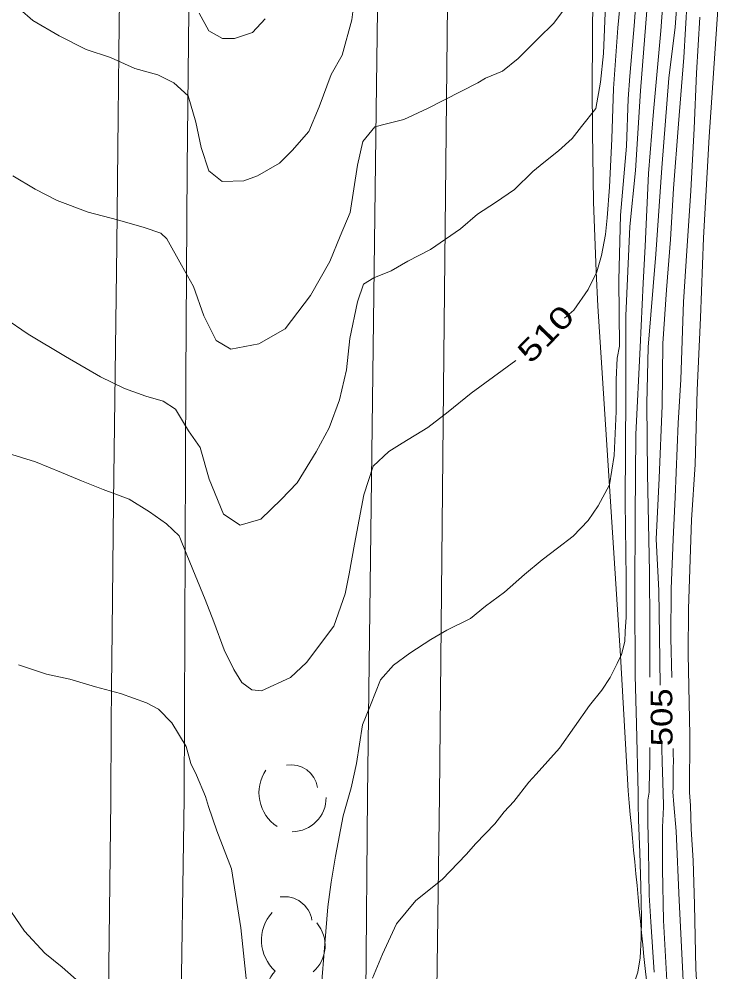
# Model space of a CAD drawing. Extents: x 2361284 to 2366480, y 6976556 to 6985346.
# Drawn here: x 2364429.9 to 2364585, y 6977465.9 to 6977677.6 of the extents above; entities that cross this region are included whole.
import ezdxf
from ezdxf.enums import TextEntityAlignment as Align

# ---------------------------------------------------------------- set-up
doc = ezdxf.new("R2010")
doc.units = 0
doc.header["$LTSCALE"] = 1.9
for name, color, linetype, lineweight in [('12', 7, 'Continuous', 13), ('13', 7, 'Continuous', 13), ('14', 7, 'Continuous', 13), ('16', 7, 'Continuous', 13), ('3', 7, 'Continuous', 13)]:
    doc.layers.add(name, color=color, linetype=linetype, lineweight=lineweight)

msp = doc.modelspace()

# ---------------------------------------------------------------- linework, layer by layer
at = {"layer": '12'}
for points in [[(2364448.577, 6977573.081), (2364443.729, 6977575.054), (2364439.321, 6977576.893), (2364433.519, 6977579.267), (2364427.339, 6977581.189), (2364423.562, 6977582.993), (2364421.324, 6977584.822), (2364419.77, 6977590.648), (2364418.564, 6977599.617), (2364417.465, 6977604.856), (2364415.389, 6977614.898), (2364413.248, 6977626.538), (2364410.274, 6977639.52), (2364408.001, 6977647.189), (2364406.161, 6977653.472), (2364402.951, 6977669.242), (2364400.872, 6977681.714), (2364397.435, 6977695.041), (2364394.374, 6977708.863), (2364393.098, 6977718.87), (2364391.342, 6977737.436), (2364390.41, 6977751.347)], [(2364564.021, 6977687.984), (2364562.788, 6977675.692), (2364561.846, 6977662.172), (2364561.502, 6977651.039), (2364560.945, 6977640.243), (2364560.419, 6977633.457), (2364560.044, 6977629.794), (2364559.149, 6977625.125), (2364558.144, 6977621.455), (2364556.202, 6977617.507), (2364553.005, 6977612.956), (2364550.992, 6977611.167)], [(2364578.22, 6977681.9), (2364577.442, 6977669.051), (2364576.293, 6977654.32), (2364575.149, 6977639.998), (2364574.496, 6977628.651), (2364573.593, 6977617.432), (2364572.806, 6977605.563), (2364572.637, 6977591.742), (2364571.961, 6977575.624), (2364571.289, 6977562.077), (2364571.928, 6977550.672), (2364572.064, 6977540.543), (2364572.208, 6977529.614)], [(2364540.189, 6977601.774), (2364535.224, 6977598.156), (2364530.219, 6977594.489), (2364525.149, 6977590.33), (2364520.65, 6977586.916), (2364514.913, 6977583.412), (2364511.971, 6977581.543), (2364508.521, 6977578.301), (2364506.432, 6977571.911), (2364504.376, 6977560.97), (2364503.189, 6977554.409), (2364502.262, 6977549.91), (2364499.76, 6977542.726), (2364493.675, 6977534.657), (2364490.127, 6977531.354), (2364483.685, 6977528.362), (2364481.593, 6977528.582), (2364479.317, 6977530.201), (2364477.579, 6977533.144), (2364475.448, 6977537.504), (2364473.128, 6977543.743), (2364471.201, 6977548.664), (2364469.019, 6977554.114), (2364467.137, 6977558.576), (2364465.416, 6977562.84), (2364462.641, 6977565.495), (2364458.825, 6977568.169), (2364454.307, 6977570.986), (2364448.577, 6977573.081)], [(2364572.54, 6977516.766), (2364572.6, 6977514.639), (2364572.63, 6977513.576), (2364572.66, 6977512.512), (2364572.675, 6977511.981), (2364572.706, 6977510.917), (2364572.721, 6977510.385), (2364572.744, 6977509.588), (2364572.765, 6977508.879), (2364572.776, 6977508.524), (2364572.792, 6977507.993), (2364572.816, 6977507.195), (2364572.841, 6977506.398), (2364572.853, 6977505.999)], [(2364572.853, 6977505.999), (2364572.945, 6977502.56), (2364572.708, 6977498.066), (2364572.707, 6977488.747), (2364572.965, 6977477.369), (2364574.088, 6977456.048)]]:
    msp.add_lwpolyline(points, dxfattribs=at)
at = {"layer": '13'}
for points in [[(2364573.732, 6977694.317), (2364572.355, 6977675.023), (2364570.696, 6977657.107), (2364569.627, 6977643.325), (2364568.871, 6977627.138), (2364568.398, 6977618.953), (2364567.774, 6977604.715), (2364566.778, 6977585.315), (2364566.681, 6977567.184), (2364566.605, 6977549.891), (2364566.687, 6977531.761), (2364566.96, 6977520.973), (2364567.285, 6977505.736)], [(2364576.906, 6977695.007), (2364575.528, 6977675.813), (2364574.146, 6977664.489), (2364572.565, 6977644.533), (2364571.217, 6977625.38), (2364569.543, 6977604.762), (2364569.253, 6977592.23), (2364569.371, 6977576.609), (2364569.829, 6977554.762), (2364569.88, 6977543.062), (2364569.931, 6977531.422)], [(2364567.433, 6977691.047), (2364566.467, 6977676.988), (2364565.481, 6977664.957), (2364565.068, 6977659.903), (2364564.718, 6977649.399), (2364563.373, 6977634.076), (2364562.991, 6977619.591), (2364563.17, 6977604.981)], [(2364504.883, 6977686.392), (2364503.748, 6977677.442), (2364501.634, 6977669.62), (2364499.145, 6977665.276), (2364496.532, 6977658.121), (2364494.214, 6977652.639), (2364490.534, 6977648.384), (2364487.681, 6977645.576), (2364482.827, 6977642.81), (2364479.777, 6977641.671), (2364474.979, 6977641.515), (2364472.036, 6977643.888), (2364470.277, 6977649.061), (2364469.103, 6977654.681), (2364467.417, 6977660.544), (2364464.219, 6977663.474), (2364460.682, 6977665.251), (2364455.589, 6977666.622), (2364450.204, 6977669.111), (2364444.759, 6977670.829), (2364438.819, 6977673.873), (2364432.967, 6977677.299), (2364430.052, 6977679.811)], [(2364560.06, 6977680.747), (2364559.642, 6977669.952), (2364558.943, 6977663.605), (2364557.889, 6977657.755), (2364554.727, 6977653.724), (2364552.662, 6977651.054), (2364549.658, 6977648.376), (2364546.382, 6977645.775), (2364543.901, 6977643.761), (2364539.869, 6977639.722), (2364535.615, 6977636.892), (2364531.64, 6977634.284), (2364527.912, 6977631.007), (2364521.205, 6977626.414), (2364516.219, 6977623.827), (2364512.519, 6977621.701), (2364508.663, 6977620.135), (2364506.317, 6977618.752), (2364504.994, 6977614.77), (2364503.342, 6977606.653), (2364502.568, 6977599.716), (2364501.042, 6977593.051), (2364498.73, 6977586.838), (2364495.86, 6977581.48), (2364491.616, 6977574.59), (2364488.101, 6977570.897), (2364483.552, 6977566.544), (2364479.005, 6977565.169), (2364475.291, 6977567.645), (2364472.087, 6977575.434), (2364470.06, 6977582.415), (2364467.525, 6977586.111), (2364464.589, 6977590.954), (2364461.892, 6977592.769), (2364458.011, 6977593.852), (2364453.303, 6977595.577), (2364447.989, 6977598.167), (2364440.176, 6977602.682), (2364431.878, 6977607.613), (2364426.483, 6977611.283)], [(2364551.265, 6977680.244), (2364548.549, 6977676.628), (2364545.17, 6977673.394), (2364540.692, 6977668.861), (2364537.198, 6977666.038), (2364533.393, 6977664.502), (2364531.732, 6977663.476), (2364520.547, 6977657.73), (2364515.28, 6977655.28), (2364511.458, 6977654.334), (2364508.854, 6977653.688), (2364506.216, 6977650.383), (2364505.005, 6977645.191), (2364503.376, 6977634.625), (2364501.196, 6977629.354), (2364498.848, 6977623.792), (2364494.58, 6977616.241), (2364488.981, 6977608.766), (2364483.092, 6977605.47), (2364476.883, 6977604.261), (2364473.625, 6977606.18), (2364470.922, 6977611.686), (2364468.63, 6977618.204), (2364465.945, 6977622.949), (2364462.679, 6977628.798), (2364461.343, 6977630.047), (2364457.645, 6977631.289), (2364451.708, 6977633.004), (2364445.262, 6977634.753), (2364438.377, 6977637.327), (2364433.483, 6977639.851), (2364428.473, 6977642.793)], [(2364484.535, 6977677.699), (2364481.684, 6977674.641), (2364477.726, 6977673.313), (2364475.046, 6977673.328), (2364472.04, 6977674.999), (2364469.873, 6977678.91)], [(2364569.223, 6977679.514), (2364567.802, 6977661.679), (2364566.691, 6977643.948), (2364565.458, 6977631.554), (2364564.566, 6977611.706), (2364564.602, 6977594.235), (2364564.42, 6977570.263), (2364564.62, 6977553.423), (2364564.673, 6977544.754), (2364564.463, 6977541.551), (2364564.344, 6977539.36), (2364563.642, 6977536.423), (2364562.69, 6977534.464), (2364561.08, 6977531.318), (2364559.268, 6977528.551), (2364556.55, 6977525.115), (2364553.155, 6977520.421), (2364549.83, 6977515.62), (2364544.694, 6977509.891), (2364543.04, 6977508.096)], [(2364585.021, 6977679.774), (2364583.08, 6977651.424), (2364581.803, 6977629.041), (2364581.142, 6977611.243), (2364580.395, 6977595.166), (2364579.932, 6977578.66), (2364579.179, 6977566.373), (2364578.507, 6977546.595), (2364578.402, 6977536.533), (2364578.754, 6977518.516), (2364578.705, 6977505.775)], [(2364581.037, 6977678.027), (2364580.295, 6977665.628), (2364579.782, 6977653.342), (2364579.014, 6977639.485), (2364578.141, 6977626.116), (2364577.378, 6977614.798), (2364576.752, 6977597.531), (2364576.225, 6977587.816), (2364575.551, 6977571.419), (2364575.079, 6977562.083), (2364574.635, 6977551.008), (2364574.569, 6977540.087), (2364574.821, 6977531.379)], [(2364563.17, 6977604.981), (2364562.646, 6977602.297), (2364562.411, 6977597.525), (2364562.418, 6977590.465), (2364561.991, 6977580.679), (2364560.973, 6977574.12), (2364558.448, 6977569.506), (2364556.219, 6977566.214), (2364552.872, 6977562.732), (2364549.387, 6977560.088), (2364545.972, 6977557.476), (2364542.062, 6977554.238), (2364537.618, 6977550.336), (2364533.438, 6977547.156), (2364530.085, 6977544.445), (2364524.86, 6977541.824), (2364521.259, 6977539.77), (2364516.657, 6977536.726), (2364513.031, 6977534.121), (2364510.143, 6977530.814), (2364507.896, 6977525.162), (2364506.137, 6977520.854), (2364504.759, 6977512.252), (2364503.592, 6977506.81), (2364501.811, 6977500.603), (2364500.155, 6977491.676)], [(2364471.287, 6977504.923), (2364469.252, 6977509.674), (2364468.048, 6977512.203), (2364466.961, 6977516.023), (2364463.782, 6977521.243), (2364460.862, 6977524.315), (2364458.169, 6977525.749), (2364452.408, 6977527.815), (2364446.824, 6977529.292), (2364441.128, 6977530.968), (2364436.007, 6977532.099), (2364429.787, 6977534.13)], [(2364569.939, 6977515.812), (2364569.938, 6977515.445), (2364569.934, 6977514.71), (2364569.927, 6977513.976), (2364569.922, 6977513.486), (2364569.907, 6977512.507), (2364569.894, 6977511.773), (2364569.884, 6977511.283), (2364569.862, 6977510.304), (2364569.849, 6977509.815), (2364569.822, 6977508.836), (2364569.792, 6977507.857), (2364569.77, 6977507.204), (2364569.723, 6977505.899)], [(2364575.111, 6977515.591), (2364575.119, 6977514.517), (2364575.122, 6977513.8), (2364575.123, 6977513.323), (2364575.123, 6977512.368), (2364575.12, 6977511.651), (2364575.118, 6977511.174), (2364575.111, 6977510.218), (2364575.106, 6977509.741), (2364575.094, 6977508.785), (2364575.08, 6977507.83), (2364575.069, 6977507.194), (2364575.061, 6977506.769), (2364575.043, 6977505.92)], [(2364543.04, 6977508.096), (2364539.731, 6977503.774), (2364537.562, 6977501.533), (2364535.468, 6977498.822), (2364531.31, 6977494.472), (2364529.103, 6977492.041), (2364523.806, 6977486.492), (2364517.939, 6977481.836), (2364513.678, 6977476.604), (2364510.542, 6977469.864), (2364508.373, 6977464.553)], [(2364500.155, 6977491.676), (2364499.14, 6977485.887), (2364498.431, 6977480.42), (2364496.274, 6977453.877), (2364495.265, 6977446.318), (2364492.939, 6977442.775), (2364490.098, 6977441.848), (2364485.454, 6977443.254), (2364482.316, 6977447.224), (2364481.183, 6977456.025), (2364479.135, 6977475.725), (2364477.05, 6977488.827), (2364473.76, 6977497.315), (2364471.958, 6977502.699), (2364471.287, 6977504.923)], [(2364567.285, 6977505.736), (2364567.328, 6977503.296), (2364567.372, 6977499.717), (2364567.651, 6977492.478), (2364567.942, 6977485.001), (2364568.049, 6977477.902), (2364567.992, 6977473.38), (2364567.753, 6977469.098), (2364567.274, 6977465.853), (2364566.389, 6977463.235), (2364564.973, 6977459.572), (2364563.985, 6977457.232), (2364562.179, 6977453.664), (2364560.703, 6977451.18), (2364557.35, 6977446.198), (2364554.53, 6977443.041), (2364549.524, 6977439.473)], [(2364569.723, 6977505.899), (2364569.481, 6977504.057), (2364569.477, 6977501.337), (2364569.499, 6977499.047), (2364569.635, 6977493.097), (2364569.771, 6977483.009), (2364570.108, 6977477.061), (2364570.854, 6977465.897)], [(2364575.043, 6977505.92), (2364575.27, 6977503.102), (2364575.716, 6977497.195), (2364576.433, 6977481.782), (2364577.143, 6977467.077), (2364577.848, 6977452.853)], [(2364578.705, 6977505.775), (2364578.962, 6977502.937), (2364579.082, 6977497.647), (2364579.508, 6977490.69), (2364579.811, 6977480.914), (2364580.137, 6977466.655), (2364580.732, 6977456.712)], [(2364443.208, 6977463.693), (2364439.446, 6977466.998), (2364435.586, 6977470.121), (2364431.119, 6977475.019), (2364426.14, 6977482.243)]]:
    msp.add_lwpolyline(points, dxfattribs=at)
at = {"layer": '14'}
for points in [[(2364559.651, 6978365.3), (2364554.209, 6978327.211), (2364551.638, 6978308.154), (2364549.289, 6978289.067), (2364548.227, 6978279.507), (2364544.496, 6978243.761), (2364542.71, 6978225.885), (2364540.173, 6978199.059), (2364537.849, 6978172.208), (2364536.783, 6978158.771), (2364534.355, 6978125.768), (2364533.251, 6978109.262), (2364531.793, 6978084.495), (2364530.636, 6978059.712), (2364530.193, 6978047.313), (2364529.09, 6978007.759), (2364528.667, 6977987.98), (2364528.22, 6977958.309), (2364527.073, 6977842.272), (2364525.399, 6977716.488), (2364524.189, 6977602.891), (2364523.198, 6977505.227)], [(2364452.462, 6977705.555), (2364452.074, 6977670.209), (2364451.91, 6977655.935), (2364451.562, 6977627.388), (2364450.852, 6977570.294), (2364450.525, 6977541.747), (2364450.406, 6977529.173), (2364450.342, 6977520.789), (2364450.234, 6977504.023)], [(2364523.198, 6977505.227), (2364522.549, 6977456.587), (2364522.234, 6977432.267), (2364521.788, 6977395.787), (2364519.819, 6977227.289), (2364517.961, 6977068.213), (2364517.373, 6977015.778), (2364516.617, 6976945.865), (2364516.227, 6976910.908), (2364516.023, 6976893.532), (2364515.588, 6976858.779), (2364514.688, 6976789.274), (2364514.264, 6976754.521), (2364513.567, 6976693.142), (2364513.124, 6976652.222), (2364512.837, 6976624.942), (2364512.285, 6976570.382)], [(2364439.602, 6976570.261), (2364440.301, 6976629.173), (2364440.642, 6976658.629), (2364441.142, 6976702.813), (2364441.829, 6976766.369), (2364442.725, 6976851.111), (2364443.189, 6976893.482), (2364444.505, 6977009.208), (2364445.179, 6977067.071), (2364445.806, 6977119.39), (2364446.65, 6977189.148), (2364447.057, 6977224.027), (2364449.403, 6977430.601), (2364450.234, 6977504.023)]]:
    msp.add_lwpolyline(points, dxfattribs=at)
at = {"layer": '16'}
for centre, radius, start, end in [((2364490.202, 6977505.936), 6.038, 9.20253, 99.20253), ((2364492.206, 6977505.767), 9.062, 146.34399, 236.34399), ((2364490.497, 6977504.649), 7.556, 270.39346, 0.39346), ((2364488.8, 6977476.489), 6.165, 8.60365, 98.60365), ((2364492.961, 6977472.975), 9.253, 138.03747, 228.03747), ((2364490.114, 6977471.785), 7.714, 310.66819, 40.66819), ((2364492.384, 6977460.848), 7.714, 137.24308, 227.24308)]:
    msp.add_arc(centre, radius, start, end, dxfattribs=at)
at = {"layer": '3'}
for points in [[(2364476.86, 6978388.164), (2364475.657, 6978327.472), (2364475.184, 6978297.124), (2364474.229, 6978216.704), (2364473.831, 6978176.494), (2364473.557, 6978129.148), (2364473.275, 6978066.02), (2364472.942, 6978034.458), (2364470.275, 6977871.183), (2364468.653, 6977766.677), (2364467.925, 6977714.422), (2364467.22, 6977644.472), (2364466.924, 6977597.838), (2364466.55, 6977504.568)], [(2364507.227, 6977505.075), (2364509.14, 6977657.342), (2364511.607, 6977840.625), (2364513.428, 6977990.981), (2364513.969, 6978021.571), (2364514.356, 6978036.863), (2364515.09, 6978059.799), (2364516.547, 6978094.195), (2364517.101, 6978104.758), (2364518.417, 6978125.867), (2364519.944, 6978146.959), (2364523.335, 6978189.126), (2364526.262, 6978222.784), (2364528.365, 6978245.204), (2364532.805, 6978290.031), (2364533.891, 6978300.057), (2364536.417, 6978320.058), (2364539.283, 6978340.016), (2364545.392, 6978379.905)], [(2364558.61, 6977707.075), (2364557.795, 6977696.553), (2364557.498, 6977691.291), (2364557.255, 6977683.391), (2364557.105, 6977662.77), (2364557.145, 6977652.456), (2364557.408, 6977636.988), (2364557.971, 6977621.53), (2364558.387, 6977613.807), (2364563.364, 6977536.15), (2364565.09, 6977506.165)], [(2364456.097, 6976569.978), (2364456.56, 6976626.618), (2364456.803, 6976654.937), (2364457.193, 6976697.417), (2364457.475, 6976725.736), (2364457.623, 6976739.896), (2364457.858, 6976761.135), (2364458.645, 6976828.589), (2364459.717, 6976918.528), (2364460.244, 6976963.498), (2364461.719, 6977092.259), (2364462.448, 6977156.639), (2364462.649, 6977175.002), (2364463.02, 6977211.727), (2364463.722, 6977285.179), (2364464.097, 6977321.905), (2364464.323, 6977342.201), (2364464.482, 6977355.732), (2364464.819, 6977382.794), (2364465.363, 6977423.386), (2364465.747, 6977450.446), (2364466.55, 6977504.568)], [(2364507.227, 6977505.075), (2364506.859, 6977460.911), (2364506.665, 6977438.829), (2364506.352, 6977405.706), (2364506.005, 6977372.584), (2364505.815, 6977356.023), (2364505.037, 6977291.431), (2364504.503, 6977248.37), (2364503.408, 6977162.249), (2364502.519, 6977093.984), (2364501.329, 6977002.964), (2364500.745, 6976957.454), (2364499.744, 6976876.876), (2364498.432, 6976769.439), (2364497.762, 6976715.721), (2364497.141, 6976667.056), (2364495.87, 6976569.726)]]:
    msp.add_lwpolyline(points, dxfattribs=at)
msp.add_arc((2369370.834, 6977946.418), 4825.867, 185.23424, 186.23806, dxfattribs=at)

# ---------------------------------------------------------------- texts
at = {"layer": '12'}
for s, height, rotation, width, p in [(' 510 ', 4.8, 45.824, 1.35, (2364548.501, 6977606.031)), (' 505 ', 4.799, 90.44, 1.2, (2364574.914, 6977522.513))]:
    msp.add_text(s, height=height, rotation=rotation, dxfattribs=dict(at, width=width)).set_placement(p, align=Align.CENTER)

doc.saveas('drawing.dxf')
